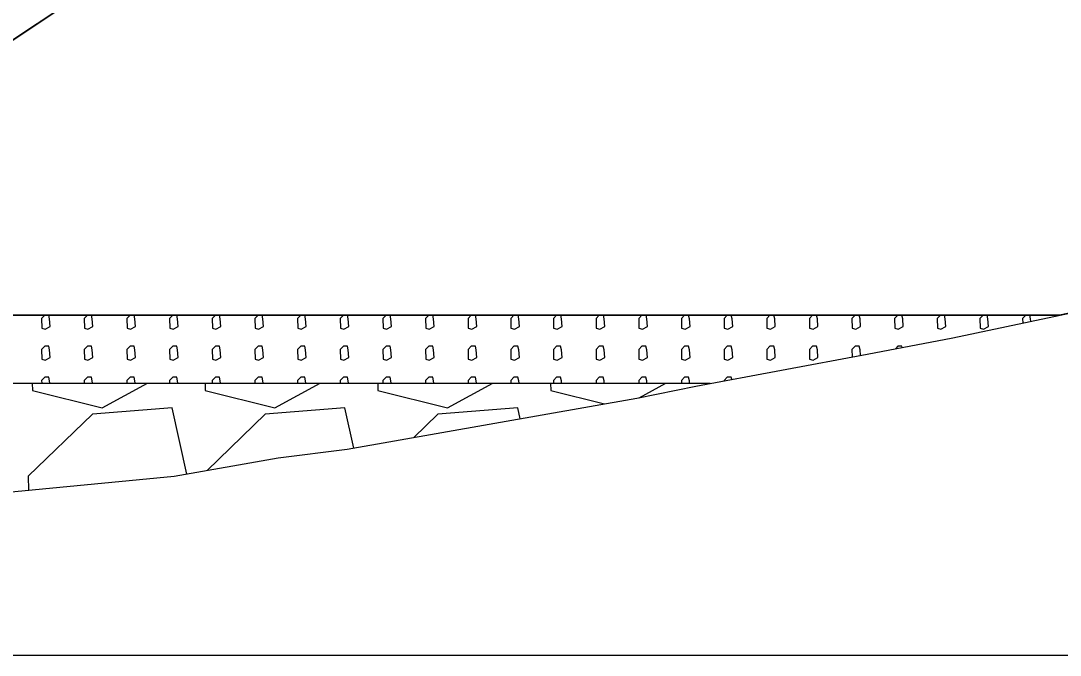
# Model space of a CAD drawing. Extents: x -26 to 4903, y -1010 to 9587.
# Drawn here: x 90.21 to 105.49, y 9000 to 9009.33 of the extents above; entities that cross this region are included whole.
import ezdxf

# ---------------------------------------------------------------- set-up
doc = ezdxf.new("R2010")
doc.units = 0
for name, color, linetype in [('Exist Cross Section Cell', 7, 'Continuous'), ('Exist XS Ground Line', 7, 'Continuous'), ('Prop CMT Slope Grass', 7, 'Continuous'), ('Prop XS Class II Rip Rap Ditch Liner', 7, 'Continuous'), ('Prop XS Earthwork Shape', 7, 'Continuous')]:
    doc.layers.add(name, color=color, linetype=linetype)

msp = doc.modelspace()

# ---------------------------------------------------------------- linework, layer by layer
at = {"layer": 'Exist Cross Section Cell'}
msp.add_line((0, 9000), (150, 9000), dxfattribs=at)
at = {"layer": 'Exist XS Ground Line'}
for p, q in [((103.912, 9004.668), (110.821, 9006.126)), ((102.654, 9004.43), (103.912, 9004.668)), ((100.134, 9003.96), (102.654, 9004.43)), ((99.27, 9003.781), (100.134, 9003.96)), ((95.013, 9003.029), (99.27, 9003.781)), ((93.996, 9002.906), (95.013, 9003.029)), ((92.466, 9002.632), (93.996, 9002.906)), ((86.23, 9002.037), (92.466, 9002.632))]:
    msp.add_line(p, q, dxfattribs=at)
at = {"layer": 'Prop CMT Slope Grass'}
for p, q in [((110.001, 9022.32), (84.02, 9005)), ((84.02, 9005), (105.484, 9005))]:
    msp.add_line(p, q, dxfattribs=at)
at = {"layer": 'Prop XS Class II Rip Rap Ditch Liner'}
for p, q in [((90.499, 9009.321), (90.493, 9009.316)), ((90.502, 9009.322), (90.499, 9009.321)), ((84.02, 9005), (105.484, 9005)), ((90.566, 9005), (90.519, 9004.954)), ((90.519, 9004.954), (90.522, 9004.811)), ((90.571, 9005), (90.566, 9005)), ((90.637, 9004.946), (90.626, 9005)), ((90.646, 9004.838), (90.637, 9004.946)), ((91.193, 9005), (91.146, 9004.954)), ((91.146, 9004.954), (91.149, 9004.811)), ((91.198, 9005), (91.193, 9005)), ((91.264, 9004.946), (91.253, 9005)), ((91.273, 9004.838), (91.264, 9004.946)), ((91.82, 9005), (91.773, 9004.954)), ((91.773, 9004.954), (91.776, 9004.811)), ((91.825, 9005), (91.82, 9005)), ((91.891, 9004.946), (91.88, 9005)), ((91.9, 9004.838), (91.891, 9004.946)), ((92.447, 9005), (92.4, 9004.954)), ((92.4, 9004.954), (92.403, 9004.811)), ((92.452, 9005), (92.447, 9005)), ((92.518, 9004.946), (92.507, 9005)), ((92.527, 9004.838), (92.518, 9004.946)), ((93.074, 9005), (93.027, 9004.954)), ((93.027, 9004.954), (93.03, 9004.811)), ((93.079, 9005), (93.074, 9005)), ((93.145, 9004.946), (93.134, 9005)), ((93.154, 9004.838), (93.145, 9004.946)), ((93.701, 9005), (93.654, 9004.954)), ((93.654, 9004.954), (93.657, 9004.811)), ((93.706, 9005), (93.701, 9005)), ((93.772, 9004.946), (93.761, 9005)), ((93.781, 9004.838), (93.772, 9004.946)), ((94.328, 9005), (94.281, 9004.954)), ((94.281, 9004.954), (94.284, 9004.811)), ((94.333, 9005), (94.328, 9005)), ((94.399, 9004.946), (94.388, 9005)), ((94.408, 9004.838), (94.399, 9004.946)), ((94.955, 9005), (94.908, 9004.954)), ((94.908, 9004.954), (94.911, 9004.811)), ((94.96, 9005), (94.955, 9005)), ((95.026, 9004.946), (95.015, 9005)), ((95.035, 9004.838), (95.026, 9004.946)), ((95.582, 9005), (95.535, 9004.954)), ((95.535, 9004.954), (95.538, 9004.811)), ((95.587, 9005), (95.582, 9005)), ((95.653, 9004.946), (95.642, 9005)), ((95.662, 9004.838), (95.653, 9004.946)), ((96.209, 9005), (96.162, 9004.954)), ((96.162, 9004.954), (96.165, 9004.811)), ((96.214, 9005), (96.209, 9005)), ((96.28, 9004.946), (96.269, 9005)), ((96.289, 9004.838), (96.28, 9004.946)), ((96.836, 9005), (96.789, 9004.954)), ((96.789, 9004.954), (96.792, 9004.811)), ((96.841, 9005), (96.836, 9005)), ((96.907, 9004.946), (96.896, 9005)), ((96.916, 9004.838), (96.907, 9004.946)), ((97.463, 9005), (97.416, 9004.954)), ((97.416, 9004.954), (97.419, 9004.811)), ((97.468, 9005), (97.463, 9005)), ((97.534, 9004.946), (97.523, 9005)), ((97.543, 9004.838), (97.534, 9004.946)), ((98.09, 9005), (98.043, 9004.954)), ((98.043, 9004.954), (98.046, 9004.811)), ((98.095, 9005), (98.09, 9005)), ((98.161, 9004.946), (98.15, 9005)), ((98.17, 9004.838), (98.161, 9004.946)), ((98.717, 9005), (98.67, 9004.954)), ((98.67, 9004.954), (98.673, 9004.811)), ((98.722, 9005), (98.717, 9005)), ((98.788, 9004.946), (98.777, 9005)), ((98.797, 9004.838), (98.788, 9004.946)), ((99.344, 9005), (99.297, 9004.954)), ((99.297, 9004.954), (99.3, 9004.811)), ((99.349, 9005), (99.344, 9005)), ((99.415, 9004.946), (99.404, 9005)), ((99.424, 9004.838), (99.415, 9004.946)), ((99.971, 9005), (99.924, 9004.954)), ((99.924, 9004.954), (99.927, 9004.811)), ((99.975, 9005), (99.971, 9005)), ((100.042, 9004.946), (100.031, 9005)), ((100.051, 9004.838), (100.042, 9004.946)), ((100.598, 9005), (100.551, 9004.954)), ((100.551, 9004.954), (100.554, 9004.811)), ((100.602, 9005), (100.598, 9005)), ((100.669, 9004.946), (100.658, 9005)), ((100.678, 9004.838), (100.669, 9004.946)), ((101.225, 9005), (101.178, 9004.954)), ((101.178, 9004.954), (101.181, 9004.811)), ((101.229, 9005), (101.225, 9005)), ((101.296, 9004.946), (101.284, 9005)), ((101.305, 9004.838), (101.296, 9004.946)), ((101.852, 9005), (101.805, 9004.954)), ((101.805, 9004.954), (101.808, 9004.811)), ((101.856, 9005), (101.852, 9005)), ((101.923, 9004.946), (101.911, 9005)), ((101.932, 9004.838), (101.923, 9004.946)), ((102.479, 9005), (102.432, 9004.954)), ((102.432, 9004.954), (102.435, 9004.811)), ((102.483, 9005), (102.479, 9005)), ((102.55, 9004.946), (102.538, 9005)), ((102.559, 9004.838), (102.55, 9004.946)), ((103.106, 9005), (103.059, 9004.954)), ((103.059, 9004.954), (103.062, 9004.811)), ((103.11, 9005), (103.106, 9005)), ((103.177, 9004.946), (103.165, 9005)), ((103.186, 9004.838), (103.177, 9004.946)), ((103.733, 9005), (103.686, 9004.954)), ((103.686, 9004.954), (103.689, 9004.811)), ((103.737, 9005), (103.733, 9005)), ((103.804, 9004.946), (103.792, 9005)), ((103.813, 9004.838), (103.804, 9004.946)), ((104.36, 9005), (104.313, 9004.954)), ((104.313, 9004.954), (104.316, 9004.811)), ((104.364, 9005), (104.36, 9005)), ((104.431, 9004.946), (104.419, 9005)), ((104.44, 9004.838), (104.431, 9004.946)), ((104.987, 9005), (104.94, 9004.954)), ((104.94, 9004.954), (104.941, 9004.885)), ((104.991, 9005), (104.987, 9005)), ((105.058, 9004.946), (105.046, 9005)), ((105.061, 9004.911), (105.058, 9004.946)), ((90.522, 9004.811), (90.573, 9004.798)), ((90.573, 9004.798), (90.646, 9004.838)), ((91.149, 9004.811), (91.2, 9004.798)), ((91.2, 9004.798), (91.273, 9004.838)), ((91.776, 9004.811), (91.827, 9004.798)), ((91.827, 9004.798), (91.9, 9004.838)), ((92.403, 9004.811), (92.454, 9004.798)), ((92.454, 9004.798), (92.527, 9004.838)), ((93.03, 9004.811), (93.081, 9004.798)), ((93.081, 9004.798), (93.154, 9004.838)), ((93.657, 9004.811), (93.708, 9004.798)), ((93.708, 9004.798), (93.781, 9004.838)), ((94.284, 9004.811), (94.335, 9004.798)), ((94.335, 9004.798), (94.408, 9004.838)), ((94.911, 9004.811), (94.962, 9004.798)), ((94.962, 9004.798), (95.035, 9004.838)), ((95.538, 9004.811), (95.589, 9004.798)), ((95.589, 9004.798), (95.662, 9004.838)), ((96.165, 9004.811), (96.216, 9004.798)), ((96.216, 9004.798), (96.289, 9004.838)), ((96.792, 9004.811), (96.843, 9004.798)), ((96.843, 9004.798), (96.916, 9004.838)), ((97.419, 9004.811), (97.47, 9004.798)), ((97.47, 9004.798), (97.543, 9004.838)), ((98.046, 9004.811), (98.097, 9004.798)), ((98.097, 9004.798), (98.17, 9004.838)), ((98.673, 9004.811), (98.724, 9004.798)), ((98.724, 9004.798), (98.797, 9004.838)), ((99.3, 9004.811), (99.351, 9004.798)), ((99.351, 9004.798), (99.424, 9004.838)), ((99.927, 9004.811), (99.978, 9004.798)), ((99.978, 9004.798), (100.051, 9004.838)), ((100.554, 9004.811), (100.605, 9004.798)), ((100.605, 9004.798), (100.678, 9004.838)), ((101.181, 9004.811), (101.232, 9004.798)), ((101.232, 9004.798), (101.305, 9004.838)), ((101.808, 9004.811), (101.859, 9004.798)), ((101.859, 9004.798), (101.932, 9004.838)), ((102.435, 9004.811), (102.486, 9004.798)), ((102.486, 9004.798), (102.559, 9004.838)), ((103.062, 9004.811), (103.113, 9004.798)), ((103.113, 9004.798), (103.186, 9004.838)), ((103.689, 9004.811), (103.74, 9004.798)), ((103.74, 9004.798), (103.813, 9004.838)), ((104.316, 9004.811), (104.367, 9004.798)), ((104.367, 9004.798), (104.44, 9004.838)), ((90.566, 9004.544), (90.519, 9004.498)), ((90.519, 9004.498), (90.522, 9004.355)), ((90.625, 9004.548), (90.566, 9004.544)), ((90.637, 9004.49), (90.625, 9004.548)), ((90.646, 9004.382), (90.637, 9004.49)), ((91.193, 9004.544), (91.146, 9004.498)), ((91.146, 9004.498), (91.149, 9004.355)), ((91.252, 9004.548), (91.193, 9004.544)), ((91.264, 9004.49), (91.252, 9004.548)), ((91.273, 9004.382), (91.264, 9004.49)), ((91.82, 9004.544), (91.773, 9004.498)), ((91.773, 9004.498), (91.776, 9004.355)), ((91.879, 9004.548), (91.82, 9004.544)), ((91.891, 9004.49), (91.879, 9004.548)), ((91.9, 9004.382), (91.891, 9004.49)), ((92.447, 9004.544), (92.4, 9004.498)), ((92.4, 9004.498), (92.403, 9004.355)), ((92.506, 9004.548), (92.447, 9004.544)), ((92.518, 9004.49), (92.506, 9004.548)), ((92.527, 9004.382), (92.518, 9004.49)), ((93.074, 9004.544), (93.027, 9004.498)), ((93.027, 9004.498), (93.03, 9004.355)), ((93.133, 9004.548), (93.074, 9004.544)), ((93.145, 9004.49), (93.133, 9004.548)), ((93.154, 9004.382), (93.145, 9004.49)), ((93.701, 9004.544), (93.654, 9004.498)), ((93.654, 9004.498), (93.657, 9004.355)), ((93.76, 9004.548), (93.701, 9004.544)), ((93.772, 9004.49), (93.76, 9004.548)), ((93.781, 9004.382), (93.772, 9004.49)), ((94.328, 9004.544), (94.281, 9004.498)), ((94.281, 9004.498), (94.284, 9004.355)), ((94.387, 9004.548), (94.328, 9004.544)), ((94.399, 9004.49), (94.387, 9004.548)), ((94.408, 9004.382), (94.399, 9004.49)), ((94.955, 9004.544), (94.908, 9004.498)), ((94.908, 9004.498), (94.911, 9004.355)), ((95.014, 9004.548), (94.955, 9004.544)), ((95.026, 9004.49), (95.014, 9004.548)), ((95.035, 9004.382), (95.026, 9004.49)), ((95.582, 9004.544), (95.535, 9004.498)), ((95.535, 9004.498), (95.538, 9004.355)), ((95.641, 9004.548), (95.582, 9004.544)), ((95.653, 9004.49), (95.641, 9004.548)), ((95.662, 9004.382), (95.653, 9004.49)), ((96.209, 9004.544), (96.162, 9004.498)), ((96.162, 9004.498), (96.165, 9004.355)), ((96.268, 9004.548), (96.209, 9004.544)), ((96.28, 9004.49), (96.268, 9004.548)), ((96.289, 9004.382), (96.28, 9004.49)), ((96.836, 9004.544), (96.789, 9004.498)), ((96.789, 9004.498), (96.792, 9004.355)), ((96.895, 9004.548), (96.836, 9004.544)), ((96.907, 9004.49), (96.895, 9004.548)), ((96.916, 9004.382), (96.907, 9004.49)), ((97.463, 9004.544), (97.416, 9004.498)), ((97.416, 9004.498), (97.419, 9004.355)), ((97.522, 9004.548), (97.463, 9004.544)), ((97.534, 9004.49), (97.522, 9004.548)), ((97.543, 9004.382), (97.534, 9004.49)), ((98.09, 9004.544), (98.043, 9004.498)), ((98.043, 9004.498), (98.046, 9004.355)), ((98.149, 9004.548), (98.09, 9004.544)), ((98.161, 9004.49), (98.149, 9004.548)), ((98.17, 9004.382), (98.161, 9004.49)), ((98.717, 9004.544), (98.67, 9004.498)), ((98.67, 9004.498), (98.673, 9004.355)), ((98.776, 9004.548), (98.717, 9004.544)), ((98.788, 9004.49), (98.776, 9004.548)), ((98.797, 9004.382), (98.788, 9004.49)), ((99.344, 9004.544), (99.297, 9004.498)), ((99.297, 9004.498), (99.3, 9004.355)), ((99.403, 9004.548), (99.344, 9004.544)), ((99.415, 9004.49), (99.403, 9004.548)), ((99.424, 9004.382), (99.415, 9004.49)), ((99.971, 9004.544), (99.924, 9004.498)), ((99.924, 9004.498), (99.927, 9004.355)), ((100.03, 9004.548), (99.971, 9004.544)), ((100.042, 9004.49), (100.03, 9004.548)), ((100.051, 9004.382), (100.042, 9004.49)), ((100.598, 9004.544), (100.551, 9004.498)), ((100.551, 9004.498), (100.554, 9004.355)), ((100.657, 9004.548), (100.598, 9004.544)), ((100.669, 9004.49), (100.657, 9004.548)), ((100.678, 9004.382), (100.669, 9004.49)), ((101.225, 9004.544), (101.178, 9004.498)), ((101.178, 9004.498), (101.181, 9004.355)), ((101.284, 9004.548), (101.225, 9004.544)), ((101.296, 9004.49), (101.284, 9004.548)), ((101.305, 9004.382), (101.296, 9004.49)), ((101.852, 9004.544), (101.805, 9004.498)), ((101.805, 9004.498), (101.808, 9004.355)), ((101.911, 9004.548), (101.852, 9004.544)), ((101.923, 9004.49), (101.911, 9004.548)), ((101.932, 9004.382), (101.923, 9004.49)), ((102.479, 9004.544), (102.432, 9004.498)), ((102.432, 9004.498), (102.434, 9004.389)), ((102.538, 9004.548), (102.479, 9004.544)), ((102.55, 9004.49), (102.538, 9004.548)), ((102.556, 9004.412), (102.55, 9004.49)), ((103.106, 9004.544), (103.07, 9004.509)), ((103.165, 9004.548), (103.106, 9004.544)), ((103.169, 9004.528), (103.165, 9004.548)), ((90.522, 9004.355), (90.573, 9004.342)), ((90.573, 9004.342), (90.646, 9004.382)), ((91.149, 9004.355), (91.2, 9004.342)), ((91.2, 9004.342), (91.273, 9004.382)), ((91.776, 9004.355), (91.827, 9004.342)), ((91.827, 9004.342), (91.9, 9004.382)), ((92.403, 9004.355), (92.454, 9004.342)), ((92.454, 9004.342), (92.527, 9004.382)), ((93.03, 9004.355), (93.081, 9004.342)), ((93.081, 9004.342), (93.154, 9004.382)), ((93.657, 9004.355), (93.708, 9004.342)), ((93.708, 9004.342), (93.781, 9004.382)), ((94.284, 9004.355), (94.335, 9004.342)), ((94.335, 9004.342), (94.408, 9004.382)), ((94.911, 9004.355), (94.962, 9004.342)), ((94.962, 9004.342), (95.035, 9004.382)), ((95.538, 9004.355), (95.589, 9004.342)), ((95.589, 9004.342), (95.662, 9004.382)), ((96.165, 9004.355), (96.216, 9004.342)), ((96.216, 9004.342), (96.289, 9004.382)), ((96.792, 9004.355), (96.843, 9004.342)), ((96.843, 9004.342), (96.916, 9004.382)), ((97.419, 9004.355), (97.47, 9004.342)), ((97.47, 9004.342), (97.543, 9004.382)), ((98.046, 9004.355), (98.097, 9004.342)), ((98.097, 9004.342), (98.17, 9004.382)), ((98.673, 9004.355), (98.724, 9004.342)), ((98.724, 9004.342), (98.797, 9004.382)), ((99.3, 9004.355), (99.351, 9004.342)), ((99.351, 9004.342), (99.424, 9004.382)), ((99.927, 9004.355), (99.978, 9004.342)), ((99.978, 9004.342), (100.051, 9004.382)), ((100.554, 9004.355), (100.605, 9004.342)), ((100.605, 9004.342), (100.678, 9004.382)), ((101.181, 9004.355), (101.232, 9004.342)), ((101.232, 9004.342), (101.305, 9004.382)), ((101.808, 9004.355), (101.859, 9004.342)), ((101.859, 9004.342), (101.932, 9004.382)), ((78.914, 9004), (100.325, 9004)), ((78.914, 9004), (100.347, 9004)), ((90.382, 9004), (90.385, 9003.896)), ((90.566, 9004.088), (90.519, 9004.042)), ((90.519, 9004.042), (90.52, 9004)), ((90.625, 9004.092), (90.566, 9004.088)), ((90.637, 9004.034), (90.625, 9004.092)), ((90.64, 9004), (90.637, 9004.034)), ((91.193, 9004.088), (91.146, 9004.042)), ((91.146, 9004.042), (91.147, 9004)), ((91.252, 9004.092), (91.193, 9004.088)), ((91.264, 9004.034), (91.252, 9004.092)), ((91.267, 9004), (91.264, 9004.034)), ((91.408, 9003.638), (92.074, 9004)), ((91.82, 9004.088), (91.773, 9004.042)), ((91.773, 9004.042), (91.774, 9004)), ((91.879, 9004.092), (91.82, 9004.088)), ((91.891, 9004.034), (91.879, 9004.092)), ((91.894, 9004), (91.891, 9004.034)), ((92.447, 9004.088), (92.4, 9004.042)), ((92.4, 9004.042), (92.401, 9004)), ((92.506, 9004.092), (92.447, 9004.088)), ((92.518, 9004.034), (92.506, 9004.092)), ((92.521, 9004), (92.518, 9004.034)), ((92.922, 9004), (92.924, 9003.896)), ((93.074, 9004.088), (93.027, 9004.042)), ((93.027, 9004.042), (93.028, 9004)), ((93.133, 9004.092), (93.074, 9004.088)), ((93.145, 9004.034), (93.133, 9004.092)), ((93.148, 9004), (93.145, 9004.034)), ((93.701, 9004.088), (93.654, 9004.042)), ((93.654, 9004.042), (93.655, 9004)), ((93.76, 9004.092), (93.701, 9004.088)), ((93.772, 9004.034), (93.76, 9004.092)), ((93.775, 9004), (93.772, 9004.034)), ((93.948, 9003.638), (94.613, 9004)), ((94.328, 9004.088), (94.281, 9004.042)), ((94.281, 9004.042), (94.282, 9004)), ((94.387, 9004.092), (94.328, 9004.088)), ((94.399, 9004.034), (94.387, 9004.092)), ((94.402, 9004), (94.399, 9004.034)), ((94.955, 9004.088), (94.908, 9004.042)), ((94.908, 9004.042), (94.909, 9004)), ((95.014, 9004.092), (94.955, 9004.088)), ((95.026, 9004.034), (95.014, 9004.092)), ((95.029, 9004), (95.026, 9004.034)), ((95.462, 9004), (95.464, 9003.896)), ((95.582, 9004.088), (95.535, 9004.042)), ((95.535, 9004.042), (95.536, 9004)), ((95.641, 9004.092), (95.582, 9004.088)), ((95.653, 9004.034), (95.641, 9004.092)), ((95.656, 9004), (95.653, 9004.034)), ((96.209, 9004.088), (96.162, 9004.042)), ((96.162, 9004.042), (96.163, 9004)), ((96.268, 9004.092), (96.209, 9004.088)), ((96.28, 9004.034), (96.268, 9004.092)), ((96.283, 9004), (96.28, 9004.034)), ((96.488, 9003.638), (97.153, 9004)), ((96.836, 9004.088), (96.789, 9004.042)), ((96.789, 9004.042), (96.79, 9004)), ((96.895, 9004.092), (96.836, 9004.088)), ((96.907, 9004.034), (96.895, 9004.092)), ((96.91, 9004), (96.907, 9004.034)), ((97.463, 9004.088), (97.416, 9004.042)), ((97.416, 9004.042), (97.417, 9004)), ((97.522, 9004.092), (97.463, 9004.088)), ((97.534, 9004.034), (97.522, 9004.092)), ((97.537, 9004), (97.534, 9004.034)), ((98.002, 9004), (98.004, 9003.896)), ((98.09, 9004.088), (98.043, 9004.042)), ((98.043, 9004.042), (98.044, 9004)), ((98.149, 9004.092), (98.09, 9004.088)), ((98.161, 9004.034), (98.149, 9004.092)), ((98.164, 9004), (98.161, 9004.034)), ((98.717, 9004.088), (98.67, 9004.042)), ((98.67, 9004.042), (98.671, 9004)), ((98.776, 9004.092), (98.717, 9004.088)), ((98.788, 9004.034), (98.776, 9004.092)), ((98.791, 9004), (98.788, 9004.034)), ((99.344, 9004.088), (99.297, 9004.042)), ((99.297, 9004.042), (99.298, 9004)), ((99.301, 9003.787), (99.693, 9004)), ((99.403, 9004.092), (99.344, 9004.088)), ((99.415, 9004.034), (99.403, 9004.092)), ((99.418, 9004), (99.415, 9004.034)), ((99.971, 9004.088), (99.924, 9004.042)), ((99.924, 9004.042), (99.925, 9004)), ((100.03, 9004.092), (99.971, 9004.088)), ((100.042, 9004.034), (100.03, 9004.092)), ((100.045, 9004), (100.042, 9004.034)), ((100.598, 9004.088), (100.551, 9004.042)), ((100.551, 9004.042), (100.551, 9004.038)), ((100.657, 9004.092), (100.598, 9004.088)), ((100.664, 9004.059), (100.657, 9004.092)), ((90.385, 9003.896), (91.408, 9003.638)), ((92.924, 9003.896), (93.948, 9003.638)), ((95.464, 9003.896), (96.488, 9003.638)), ((98.004, 9003.896), (98.793, 9003.697)), ((91.267, 9003.546), (90.323, 9002.632)), ((92.438, 9003.638), (91.267, 9003.546)), ((92.652, 9002.665), (92.438, 9003.638)), ((93.807, 9003.546), (92.953, 9002.719)), ((94.978, 9003.638), (93.807, 9003.546)), ((95.108, 9003.046), (94.978, 9003.638)), ((96.346, 9003.546), (95.991, 9003.202)), ((97.518, 9003.638), (96.346, 9003.546)), ((97.553, 9003.478), (97.518, 9003.638)), ((90.323, 9002.632), (90.328, 9002.428))]:
    msp.add_line(p, q, dxfattribs=at)
at = {"layer": 'Prop XS Earthwork Shape'}
msp.add_lwpolyline([(125.049, 9016.141), (117.248, 9009.703), (116.816, 9009.425), (116.216, 9009.003), (112.176, 9006.826), (110.821, 9006.126), (105.484, 9005), (84.02, 9005), (110.001, 9022.32), (123.257, 9022.055)], dxfattribs=at)

doc.saveas('drawing.dxf')
